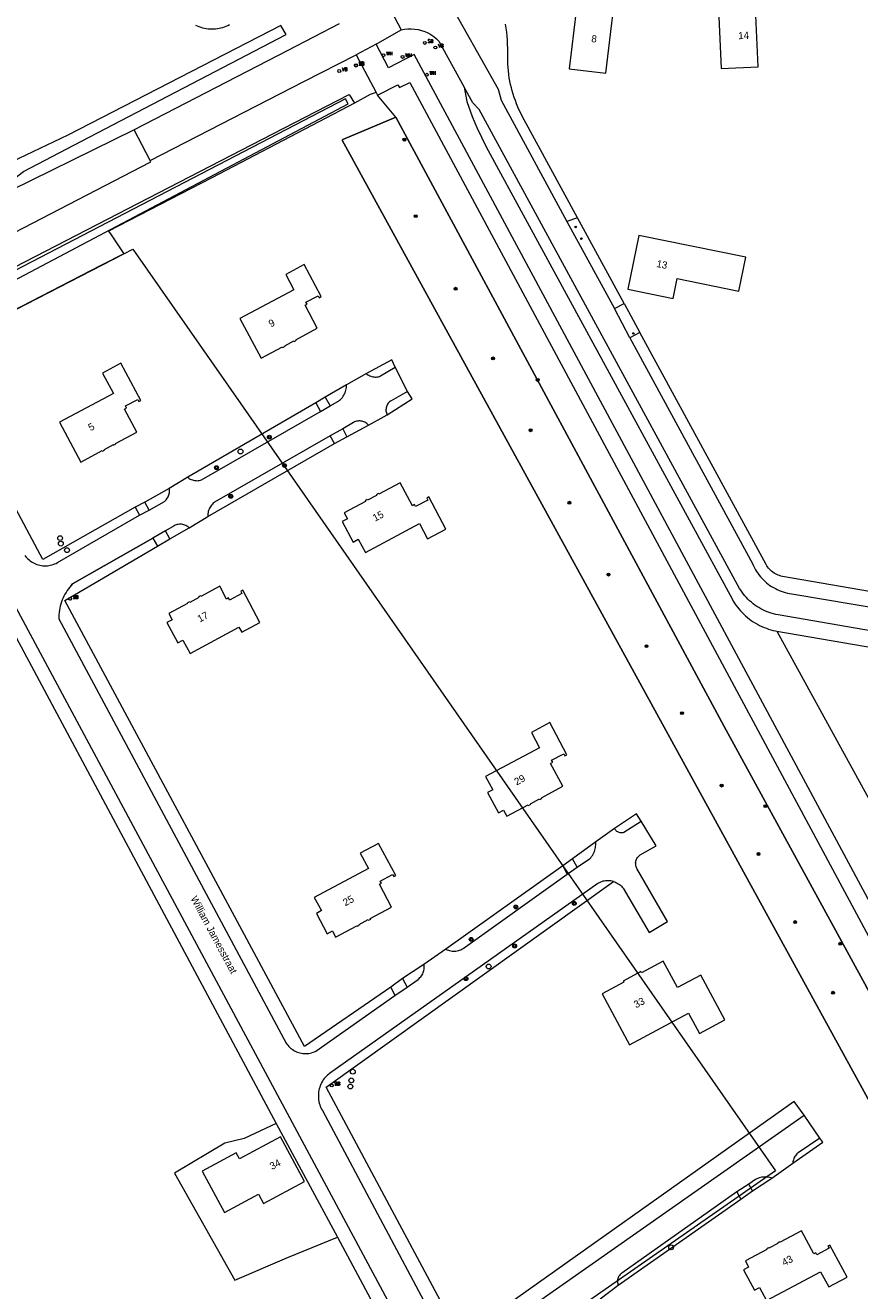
# Model space of a CAD drawing. Header units: metres. Extents: x 138165 to 154469, y 480134 to 494189.
# Tile 893 of 1056: x 149054 to 149199, y 486774 to 486993. Entities that reach past the tile are written whole.
import ezdxf

# ---------------------------------------------------------------- set-up
doc = ezdxf.new("R2010")
doc.units = ezdxf.units.M
doc.header["$LTSCALE"] = 0.001
doc.header["$MEASUREMENT"] = 0
for name, color, linetype, lineweight in [('Level 5', 7, 'Continuous', 0), ('TOP-L-terrein schutting raster hek leuning', 7, 'Continuous', 0), ('TOP-L-topo objecten punt', 7, 'Continuous', 0), ('TOP-L-topo objecten vlak', 7, 'Continuous', 0), ('TOP-T-topo huisnummering naamgeving', 7, 'Continuous', 0)]:
    doc.layers.add(name, color=color, linetype=linetype, lineweight=lineweight)
doc.styles.add('Style-INTL_ISO', font='INTL_ISO.shx')
doc.styles.add('Style-STANDARD', font='STANDARD.shx')

# ---------------------------------------------------------------- blocks, each defined once
blk = doc.blocks.new('24')
at = {"layer": 'TOP-L-topo objecten punt', "color": 7, "linetype": 'Continuous', "lineweight": 0}
for radius in [0.025, 0.0182, 0.0115, 0.005]:
    blk.add_circle((0, 0), radius, dxfattribs=at)
blk = doc.blocks.new('*U13')
at = {"layer": 'Level 5', "color": 7, "linetype": 'Continuous', "lineweight": 0}
blk.add_circle((0, 0), 0.0415, dxfattribs=at)
blk = doc.blocks.new('150')
at = {"layer": 'Level 5', "color": 7, "linetype": 'Continuous', "lineweight": 0}
blk.add_blockref('*U13', (0, 0), dxfattribs=at)
blk = doc.blocks.new('39')
at = {"layer": 'TOP-L-topo objecten punt', "color": 7, "linetype": 'Continuous', "lineweight": 0}
for p, q in [((0.0175, 0.0175), (-0.0175, 0.0175)), ((-0.0175, 0.0175), (-0.0175, -0.0175)), ((0.0175, 0.0175), (0.0175, -0.0175)), ((0.0175, -0.0175), (-0.0175, -0.0175))]:
    blk.add_line(p, q, dxfattribs=at)
blk.add_circle((0, 0), 0.0332, dxfattribs=at)
blk = doc.blocks.new('10')
at = {"layer": 'TOP-L-topo objecten punt', "linetype": 'Continuous', "lineweight": 0}
blk.add_circle((0, 0), 0.0125, dxfattribs=at)
blk = doc.blocks.new('175')
at = {"layer": 'TOP-L-topo objecten punt', "color": 7, "linetype": 'Continuous', "lineweight": 0}
blk.add_circle((0, 0), 0.025, dxfattribs=at)
at = {"layer": 'TOP-L-topo objecten punt', "color": 7, "linetype": 'Continuous', "lineweight": 0, "style": 'Style-STANDARD'}
blk.add_text('SB', height=0.06, dxfattribs=at).set_placement((0.0483, 0))
blk = doc.blocks.new('14')
at = {"layer": 'TOP-L-topo objecten punt', "color": 7, "linetype": 'Continuous', "lineweight": 0}
blk.add_circle((0, 0), 0.025, dxfattribs=at)
at = {"layer": 'TOP-L-topo objecten punt', "color": 7, "linetype": 'Continuous', "lineweight": 0, "style": 'Style-STANDARD'}
blk.add_text('VB', height=0.06, dxfattribs=at).set_placement((0.0483, 0))
blk = doc.blocks.new('302')
at = {"layer": 'TOP-L-topo objecten punt', "color": 7, "linetype": 'Continuous', "lineweight": 0}
blk.add_circle((0, 0), 0.025, dxfattribs=at)
at = {"layer": 'TOP-L-topo objecten punt', "color": 7, "linetype": 'Continuous', "lineweight": 0, "style": 'Style-STANDARD'}
blk.add_text('WH', height=0.06, dxfattribs=at).set_placement((0.0483, 0))

msp = doc.modelspace()

# ---------------------------------------------------------------- linework, layer by layer
at = {"layer": 'TOP-L-terrein schutting raster hek leuning', "flags": 128}
msp.add_lwpolyline([(149064.01, 486718.14), (149058.87, 486714.38), (149057.67, 486713.5), (149021.96, 486764.77), (148943.43, 486877.33), (148943.44, 486877.34), (148945.15, 486880.33), (148945.64, 486880.32), (148947.73, 486882.21), (148948.28, 486882.48), (148957.05, 486890.54), (148959.36, 486892.49), (148964.13, 486896.15), (148974.03, 486902.97), (149071.32, 486953.15), (149072.88, 486953.95), (149091.56, 486927.15), (149144.35, 486851.42), (149184.06, 486794.39), (149123.07, 486751.88), (149067.59, 486713.22), (149064.2, 486718.31), (149064.01, 486718.14)], dxfattribs=at)
at = {"layer": 'TOP-L-topo objecten vlak', "flags": 128}
for points in [[(149114.86, 487000.38), (149119.3, 486991.88)], [(149126.91, 486997.94), (149136.08, 486981.65), (149136.59, 486979.71), (149147.98, 486958.75)], [(149155.79, 486993.07), (149155.95, 486994.41), (149149.6, 486995.17), (149148.38, 486985.15), (149154.74, 486984.38), (149155.79, 486993.07)], [(149099.39, 486991.08), (149098.5, 486992.66), (149061.67, 486973.65), (149051.93, 486969.05), (149049.25, 486968.51), (149048.39, 486966.62), (149049.32, 486964.87), (149050.58, 486964.8), (149053.98, 486967.38), (149062.69, 486971.95), (149099.39, 486991.08)], [(149108.6, 486992.91), (149099.71, 486988.31), (149073.11, 486974.59)], [(149083.74, 486992.72), (149084.03, 486992.58), (149084.33, 486992.46), (149084.64, 486992.36), (149084.95, 486992.27), (149085.26, 486992.19), (149085.58, 486992.14), (149085.9, 486992.09), (149086.22, 486992.07), (149086.54, 486992.06), (149086.86, 486992.06), (149087.19, 486992.08), (149087.51, 486992.12), (149087.82, 486992.17), (149088.14, 486992.24), (149088.45, 486992.33), (149088.76, 486992.43), (149089.06, 486992.54), (149089.35, 486992.67), (149089.64, 486992.82)], [(149149.84, 486959.34), (149140.28, 486976.95), (149140.01, 486977.47), (149139.75, 486978.01), (149139.51, 486978.54), (149139.29, 486979.09), (149139.08, 486979.64), (149138.88, 486980.19), (149138.7, 486980.75), (149138.54, 486981.32), (149138.39, 486981.88), (149138.25, 486982.46), (149138.14, 486983.03), (149138.03, 486983.61), (149137.95, 486984.19), (149137.88, 486984.78), (149137.82, 486985.36), (149137.78, 486985.95), (149137.76, 486986.54), (149137.75, 486987.13), (149137.75, 486987.28), (149137.76, 486987.99), (149137.76, 486988.69), (149137.74, 486989.4), (149137.7, 486990.1), (149137.64, 486990.8), (149137.58, 486991.5), (149137.49, 486992.2), (149137.39, 486992.9)], [(149178.26, 486994.29), (149174.3, 486994.13), (149174.68, 486985.23), (149181.07, 486985.5), (149180.7, 486994.4), (149178.26, 486994.29)], [(149114.99, 486989.42), (149119.3, 486991.88)], [(149119.3, 486991.88), (149119.88, 486991.99), (149120.47, 486992.06), (149121.07, 486992.07), (149121.66, 486992.03), (149122.25, 486991.94), (149122.83, 486991.79), (149123.39, 486991.6), (149123.93, 486991.36), (149124.46, 486991.07), (149124.95, 486990.74), (149125.41, 486990.36), (149125.84, 486989.95), (149130.22, 486982)], [(149114.99, 486989.42), (149111.54, 486987.56)], [(149229, 486787.67), (149121.55, 486987.64), (149117.14, 486985.32), (149114.99, 486989.42)], [(149075.86, 486969.29), (149102.47, 486982.97), (149111.54, 486987.56)], [(149111.54, 486987.56), (149114.99, 486981.03)], [(149115.22, 486980.58), (149118.75, 486982.39), (149119.05, 486981.92), (149120.83, 486982.8), (149226.33, 486786.26)], [(149206.87, 486886.78), (149184.57, 486890.62), (149184.52, 486890.63), (149184.13, 486890.71), (149183.75, 486890.8), (149183.36, 486890.91), (149182.99, 486891.04), (149182.62, 486891.18), (149182.25, 486891.33), (149181.89, 486891.5), (149181.54, 486891.69), (149181.2, 486891.89), (149180.86, 486892.1), (149180.53, 486892.32), (149180.21, 486892.56), (149179.91, 486892.81), (149179.61, 486893.08), (149179.32, 486893.35), (149179.05, 486893.64), (149178.78, 486893.93), (149178.53, 486894.24), (149178.29, 486894.56), (149178.07, 486894.89), (149177.85, 486895.22), (149132.8, 486978.11), (149131.74, 486979.24), (149130.22, 486982)], [(149130.22, 486982), (149130.7, 486979.48), (149131.6, 486976.92), (149132.43, 486974.97), (149134.04, 486971.67), (149176.57, 486893.39), (149176.78, 486893.03), (149177, 486892.67), (149177.23, 486892.32), (149177.48, 486891.98), (149177.74, 486891.65), (149178.02, 486891.34), (149178.3, 486891.03), (149178.6, 486890.73), (149178.91, 486890.45), (149179.23, 486890.17), (149179.56, 486889.91), (149179.9, 486889.66), (149180.24, 486889.43), (149180.6, 486889.2), (149180.96, 486889), (149181.34, 486888.8), (149181.72, 486888.62), (149182.1, 486888.46), (149182.5, 486888.31), (149182.89, 486888.17), (149183.3, 486888.05), (149183.7, 486887.95), (149184.11, 486887.86), (149184.3, 486887.82)], [(149035.05, 486941.88), (149045.32, 486947.2), (149095.21, 486972.94), (149110.34, 486980.71), (149111.22, 486979.22)], [(149109.68, 486979.94), (149039.15, 486943.34), (149036.68, 486942.01), (149036.47, 486941.16), (149036.95, 486940.83), (149038.13, 486941.01), (149110.15, 486979.09), (149109.68, 486979.94)], [(149114.99, 486981.03), (149113.96, 486980.72), (149111.22, 486979.22)], [(149114.99, 486981.03), (149115.22, 486980.58)], [(149118.39, 486976.79), (149115.22, 486980.58)], [(149111.22, 486979.22), (149086.57, 486966.27), (149068.7, 486957.03), (149069.12, 486956.41), (149071.32, 486953.15), (149067.49, 486951.18), (149065.58, 486950.2), (149038.16, 486936.05)], [(149049.69, 486678.46), (149053.89, 486670.63), (149056.8, 486665.23), (149060.4, 486658.53), (149094.74, 486682.76), (149107.13, 486691.5), (149147.87, 486720.24), (149217.84, 486769.6), (149204.64, 486798.63), (149109.09, 486972.82), (149109.24, 486972.89), (149118.38, 486976.79), (149118.39, 486976.79)], [(149224.7, 486764.21), (149217.23, 486793.53), (149199.56, 486826.75), (149175.23, 486871.3), (149118.39, 486976.79), (149118.38, 486976.79), (149109.24, 486972.89), (149109.09, 486972.82), (149204.64, 486798.63), (149217.84, 486769.6), (149147.87, 486720.24), (149107.13, 486691.5), (149094.74, 486682.76), (149060.4, 486658.53), (149056.8, 486665.23)], [(149118.39, 486976.79), (149175.23, 486871.3), (149199.56, 486826.75), (149217.23, 486793.53), (149224.7, 486764.21)], [(149073.11, 486974.59), (149051.77, 486964.1)], [(149075.86, 486969.29), (149073.11, 486974.59)], [(149045.19, 486953.08), (149046.11, 486953.56), (149054, 486957.63), (149076.02, 486969.05), (149075.86, 486969.29)], [(149149.84, 486959.34), (149147.98, 486958.75)], [(149147.98, 486958.75), (149156.21, 486943.67)], [(149157.92, 486944.5), (149149.84, 486959.34)], [(149158.54, 486947), (149166.38, 486945.41), (149167.08, 486948.84), (149177.76, 486946.66), (149178.95, 486952.54), (149160.43, 486956.31), (149158.54, 486947)], [(149091.42, 486941.92), (149095.11, 486935.04), (149098.8, 486937.02), (149098.85, 486936.92), (149099.23, 486937.13), (149099.17, 486937.22), (149100.73, 486938.06), (149100.79, 486937.96), (149101.17, 486938.16), (149101.11, 486938.26), (149104.8, 486940.24), (149102.68, 486944.21), (149103.03, 486944.39), (149102.84, 486944.75), (149104.95, 486945.88), (149105.14, 486945.53), (149105.5, 486945.72), (149102.52, 486951.27), (149099.35, 486949.57), (149100.76, 486946.92), (149091.42, 486941.92)], [(149156.21, 486943.67), (149157.92, 486944.5)], [(149157.92, 486944.5), (149160.62, 486939.53)], [(149158.87, 486938.6), (149156.21, 486943.67)], [(149122.06, 486762.47), (149027.63, 486938.51), (149027.37, 486938.97), (149027.08, 486939.41), (149026.75, 486939.82), (149026.38, 486940.2), (149025.99, 486940.55), (149025.56, 486940.86), (149025.11, 486941.14), (149024.64, 486941.38), (149024.15, 486941.57), (149023.64, 486941.72), (149023.12, 486941.83)], [(149160.62, 486939.53), (149158.87, 486938.6)], [(149158.87, 486938.6), (149180.15, 486899.38), (149180.27, 486899.1), (149180.44, 486898.77), (149180.62, 486898.44), (149180.81, 486898.13), (149181.02, 486897.82), (149181.24, 486897.52), (149181.47, 486897.24), (149181.72, 486896.96), (149181.98, 486896.69), (149182.24, 486896.44), (149182.52, 486896.19), (149182.81, 486895.96), (149183.11, 486895.74), (149183.42, 486895.54), (149183.74, 486895.34), (149184.06, 486895.17), (149184.39, 486895), (149184.73, 486894.85), (149185.08, 486894.72), (149185.43, 486894.6), (149185.78, 486894.49), (149186.14, 486894.41), (149186.5, 486894.33), (149186.87, 486894.28), (149187.24, 486894.23), (149208.15, 486890.67)], [(149210.39, 486892.97), (149185.28, 486897.29), (149185.03, 486897.35), (149184.78, 486897.43), (149184.54, 486897.52), (149184.3, 486897.62), (149184.07, 486897.74), (149183.84, 486897.87), (149183.63, 486898.02), (149183.42, 486898.17), (149183.23, 486898.35), (149183.04, 486898.53), (149182.87, 486898.72), (149182.71, 486898.93), (149182.56, 486899.14), (149182.45, 486899.33), (149160.62, 486939.53)], [(149073.31, 486909.26), (149057.3, 486900.22), (149038.16, 486936.05)], [(149070.83, 486934.19), (149067.66, 486932.49), (149069.55, 486928.97), (149060.21, 486923.96), (149063.89, 486917.08), (149067.58, 486919.06), (149067.64, 486918.96), (149068.01, 486919.17), (149067.96, 486919.26), (149069.52, 486920.1), (149069.57, 486920), (149069.95, 486920.21), (149069.9, 486920.3), (149073.59, 486922.28), (149071.46, 486926.25), (149071.82, 486926.43), (149071.63, 486926.79), (149073.74, 486927.92), (149073.93, 486927.57), (149074.28, 486927.76), (149070.83, 486934.19)], [(149118.3, 486933.48), (149117.69, 486934.79), (149113.29, 486932.4)], [(149113.29, 486932.4), (149113.38, 486932.32), (149113.54, 486932.2), (149113.7, 486932.1), (149113.87, 486932.01), (149114.05, 486931.94), (149114.24, 486931.88), (149114.42, 486931.84), (149114.62, 486931.81), (149114.81, 486931.8), (149115, 486931.8), (149115.19, 486931.82), (149115.38, 486931.86), (149115.57, 486931.91), (149115.75, 486931.98), (149118.3, 486933.48)], [(149120.4, 486929.31), (149118.3, 486933.48)], [(149113.29, 486932.4), (149109.88, 486930.45)], [(149028.81, 486931.23), (149097.69, 486802.61)], [(149109.88, 486930.45), (149106.14, 486928.3)], [(149107.02, 486926.81), (149108.33, 486927.54), (149108.46, 486927.63), (149108.65, 486927.77), (149108.82, 486927.93), (149108.99, 486928.1), (149109.14, 486928.28), (149109.28, 486928.47), (149109.4, 486928.66), (149109.52, 486928.87), (149109.61, 486929.08), (149109.7, 486929.3), (149109.77, 486929.53), (149109.82, 486929.75), (149109.85, 486929.99), (149109.88, 486930.22), (149109.88, 486930.45)], [(149120.4, 486929.31), (149117.56, 486927.7), (149117.45, 486927.63), (149117.32, 486927.52), (149117.19, 486927.4), (149117.08, 486927.26), (149116.98, 486927.12), (149116.89, 486926.97), (149116.82, 486926.81), (149116.77, 486926.64), (149116.72, 486926.47), (149116.7, 486926.3), (149116.69, 486926.12), (149116.69, 486925.95), (149116.72, 486925.78), (149116.75, 486925.61), (149116.81, 486925.44), (149116.87, 486925.28)], [(149116.87, 486925.28), (149121.21, 486928.02), (149120.4, 486929.31)], [(149104.55, 486927.36), (149082.39, 486914.44)], [(149106.14, 486928.3), (149104.55, 486927.36)], [(149104.55, 486927.36), (149105.36, 486925.84)], [(149106.14, 486928.3), (149107.02, 486926.81)], [(149082.39, 486914.44), (149082.5, 486914.34), (149082.66, 486914.23), (149082.83, 486914.13), (149083.01, 486914.05), (149083.2, 486913.98), (149083.39, 486913.92), (149083.58, 486913.89), (149083.78, 486913.86), (149083.98, 486913.85), (149084.17, 486913.86), (149084.37, 486913.89), (149084.57, 486913.93), (149084.76, 486913.98), (149105.36, 486925.84)], [(149105.36, 486925.84), (149107.02, 486926.81)], [(149113.66, 486923.48), (149116.87, 486925.28)], [(149109.22, 486922.82), (149107.04, 486921.6)], [(149113.66, 486923.48), (149113.62, 486923.53), (149113.49, 486923.66), (149113.35, 486923.77), (149113.2, 486923.88), (149113.04, 486923.97), (149112.87, 486924.04), (149112.7, 486924.1), (149112.52, 486924.15), (149112.34, 486924.18), (149112.15, 486924.19), (149111.97, 486924.19), (149111.79, 486924.17), (149111.61, 486924.14), (149111.43, 486924.09), (149111.26, 486924.03), (149111.09, 486923.95), (149109.22, 486922.82)], [(149109.22, 486922.82), (149109.92, 486921.46)], [(149109.92, 486921.46), (149113.66, 486923.48)], [(149107.04, 486921.6), (149087.04, 486910.12), (149086.97, 486910.07), (149086.8, 486909.94), (149086.65, 486909.79), (149086.51, 486909.64), (149086.38, 486909.47), (149086.27, 486909.29), (149086.16, 486909.11), (149086.08, 486908.92), (149086, 486908.72), (149085.95, 486908.52), (149085.9, 486908.31), (149085.88, 486908.1), (149085.86, 486907.9), (149085.87, 486907.68)], [(149107.76, 486920.28), (149107.04, 486921.6)], [(149107.76, 486920.28), (149109.92, 486921.46)], [(149085.87, 486907.68), (149107.76, 486920.28)], [(149082.39, 486914.44), (149079.19, 486912.53)], [(149079.19, 486912.53), (149074.94, 486910.15)], [(149075.69, 486908.77), (149078.37, 486910.27), (149078.4, 486910.29), (149078.54, 486910.42), (149078.67, 486910.56), (149078.79, 486910.71), (149078.9, 486910.87), (149078.99, 486911.04), (149079.07, 486911.21), (149079.14, 486911.39), (149079.18, 486911.58), (149079.22, 486911.77), (149079.23, 486911.96), (149079.23, 486912.15), (149079.22, 486912.34), (149079.19, 486912.53)], [(149109.44, 486908.3), (149110.01, 486907.24), (149109.13, 486906.77), (149111.02, 486903.24), (149111.9, 486903.72), (149113.13, 486901.42), (149122.47, 486906.43), (149123.89, 486903.79), (149127.06, 486905.49), (149124.08, 486911.04), (149123.73, 486910.85), (149123.92, 486910.5), (149121.81, 486909.37), (149121.62, 486909.72), (149121.27, 486909.53), (149119.14, 486913.5), (149115.45, 486911.52), (149115.4, 486911.62), (149115.02, 486911.41), (149115.07, 486911.32), (149113.51, 486910.48), (149113.46, 486910.58), (149113.08, 486910.37), (149113.13, 486910.28), (149109.44, 486908.3)], [(149074.94, 486910.15), (149073.31, 486909.26)], [(149075.69, 486908.77), (149074.94, 486910.15)], [(149054.22, 486900.91), (149054.38, 486900.7), (149054.55, 486900.5), (149054.74, 486900.31), (149054.93, 486900.14), (149055.14, 486899.97), (149055.35, 486899.82), (149055.57, 486899.68), (149055.8, 486899.56), (149056.04, 486899.45), (149056.29, 486899.36), (149056.54, 486899.28), (149056.79, 486899.21), (149057.05, 486899.16), (149057.31, 486899.13), (149057.57, 486899.11), (149057.83, 486899.11), (149058.1, 486899.13), (149058.36, 486899.16), (149058.61, 486899.21), (149058.87, 486899.27), (149059.12, 486899.35), (149059.36, 486899.44), (149059.6, 486899.55), (149059.83, 486899.67), (149074.03, 486907.91)], [(149073.31, 486909.26), (149074.03, 486907.91)], [(149074.03, 486907.91), (149075.69, 486908.77)], [(149082.63, 486905.71), (149085.87, 486907.68)], [(149078.54, 486905.19), (149076.37, 486903.92)], [(149082.63, 486905.71), (149082.54, 486905.79), (149082.39, 486905.91), (149082.23, 486906.01), (149082.06, 486906.1), (149081.89, 486906.18), (149081.7, 486906.24), (149081.52, 486906.28), (149081.33, 486906.31), (149081.14, 486906.32), (149080.95, 486906.32), (149080.76, 486906.3), (149080.57, 486906.27), (149080.39, 486906.22), (149080.21, 486906.15), (149080.04, 486906.07), (149078.54, 486905.19)], [(149079.29, 486903.77), (149078.54, 486905.19)], [(149079.29, 486903.77), (149082.63, 486905.71)], [(149062.21, 486895.72), (149062.47, 486895.99), (149076.37, 486903.92)], [(149076.37, 486903.92), (149062.47, 486895.99), (149062.21, 486895.72)], [(149076.37, 486903.92), (149077.14, 486902.52)], [(149077.14, 486902.52), (149079.29, 486903.77)], [(149117.52, 486826.21), (149102.57, 486815.9), (149061.14, 486893.12), (149077.14, 486902.52)], [(149062.21, 486895.72), (149061.98, 486895.43), (149061.75, 486895.14), (149061.54, 486894.84), (149061.33, 486894.53), (149061.15, 486894.21), (149060.97, 486893.88), (149060.82, 486893.55), (149060.67, 486893.21), (149060.54, 486892.86), (149060.43, 486892.51), (149060.33, 486892.15), (149060.24, 486891.79), (149060.18, 486891.42), (149060.12, 486891.06), (149060.09, 486890.69), (149060.07, 486890.32), (149060.06, 486889.95), (149099.43, 486816.48), (149099.54, 486816.32), (149099.7, 486816.12), (149099.87, 486815.93), (149100.05, 486815.75), (149100.24, 486815.59), (149100.45, 486815.43), (149100.66, 486815.29), (149100.88, 486815.16), (149101.1, 486815.05), (149101.34, 486814.96), (149101.58, 486814.87), (149101.82, 486814.8), (149102.07, 486814.75), (149102.32, 486814.72), (149102.57, 486814.7), (149102.83, 486814.69), (149103.08, 486814.7), (149103.33, 486814.73), (149103.58, 486814.77), (149103.83, 486814.83), (149104.07, 486814.91), (149104.31, 486814.99), (149104.54, 486815.1), (149118.24, 486824.76)], [(149080.68, 486885.79), (149081.56, 486886.26), (149082.79, 486883.97), (149091.25, 486888.5), (149091.72, 486887.62), (149094.89, 486889.32), (149091.92, 486894.88), (149091.57, 486894.69), (149091.75, 486894.33), (149089.64, 486893.2), (149089.45, 486893.55), (149089.1, 486893.36), (149087.92, 486895.57), (149084.67, 486893.83), (149084.62, 486893.92), (149084.24, 486893.72), (149084.29, 486893.62), (149082.73, 486892.79), (149082.68, 486892.88), (149082.3, 486892.68), (149082.35, 486892.58), (149079.1, 486890.84), (149079.67, 486889.78), (149078.79, 486889.31), (149080.68, 486885.79)], [(149184.3, 486887.82), (149229.7, 486805.05), (149247.83, 486781.78)], [(149184.3, 486887.82), (149207.15, 486883.89), (149207.44, 486883.83), (149207.72, 486883.76), (149208.01, 486883.67), (149208.28, 486883.57), (149208.55, 486883.45), (149208.82, 486883.32), (149209.08, 486883.17), (149209.32, 486883.01), (149209.56, 486882.84), (149209.79, 486882.65), (149210.01, 486882.45), (149210.22, 486882.24), (149210.42, 486882.02), (149210.6, 486881.79), (149210.71, 486881.64), (149226.42, 486859.5)], [(149134.27, 486859.87), (149136.17, 486856.34), (149137.05, 486856.81), (149137.61, 486855.76), (149141.3, 486857.73), (149141.35, 486857.64), (149141.73, 486857.84), (149141.68, 486857.94), (149143.24, 486858.77), (149143.29, 486858.67), (149143.67, 486858.88), (149143.62, 486858.97), (149147.31, 486860.95), (149145.18, 486864.92), (149145.53, 486865.11), (149145.35, 486865.46), (149147.46, 486866.59), (149147.65, 486866.24), (149148, 486866.43), (149145.02, 486871.98), (149141.85, 486870.28), (149143.27, 486867.64), (149133.93, 486862.63), (149135.16, 486860.34), (149134.27, 486859.87)], [(149156.04, 486844.48), (149156.26, 486844.41), (149156.47, 486844.32), (149156.68, 486844.21), (149156.88, 486844.1), (149157.07, 486843.97), (149157.25, 486843.82), (149157.42, 486843.66), (149157.58, 486843.5), (149157.71, 486843.33), (149162.23, 486835.64), (149165.4, 486837.58), (149160.12, 486846.73), (149160.05, 486846.88), (149159.98, 486847.03), (149159.93, 486847.19), (149159.9, 486847.36), (149159.89, 486847.52), (149159.88, 486847.69), (149159.9, 486847.86), (149159.93, 486848.02), (149159.98, 486848.18), (149160.04, 486848.34), (149160.11, 486848.48), (149160.2, 486848.63), (149160.31, 486848.76), (149160.42, 486848.88), (149160.55, 486848.99), (149160.68, 486849.08), (149160.69, 486849.09), (149163.42, 486850.67), (149160.83, 486854.92)], [(149160.83, 486854.92), (149160.05, 486856.19), (149156.21, 486853.63)], [(149156.21, 486853.63), (149156.28, 486853.51), (149156.38, 486853.4), (149156.48, 486853.29), (149156.6, 486853.2), (149156.72, 486853.12), (149156.85, 486853.05), (149156.99, 486853), (149157.13, 486852.97), (149157.28, 486852.95), (149157.43, 486852.94), (149157.57, 486852.96), (149157.72, 486852.98), (149157.86, 486853.03), (149160.83, 486854.92)], [(149156.21, 486853.63), (149152.97, 486851.34)], [(149106.53, 486835.43), (149107.41, 486835.91), (149107.98, 486834.85), (149111.67, 486836.83), (149111.72, 486836.73), (149112.1, 486836.93), (149112.05, 486837.03), (149113.61, 486837.87), (149113.66, 486837.77), (149114.04, 486837.97), (149113.98, 486838.07), (149117.67, 486840.05), (149115.55, 486844.01), (149115.9, 486844.2), (149115.71, 486844.55), (149117.83, 486845.69), (149118.02, 486845.34), (149118.37, 486845.53), (149115.39, 486851.08), (149112.22, 486849.38), (149113.64, 486846.73), (149104.29, 486841.72), (149105.52, 486839.43), (149104.64, 486838.96), (149106.53, 486835.43)], [(149152.97, 486851.34), (149148.97, 486848.4)], [(149149.75, 486846.94), (149151.93, 486848.38), (149151.96, 486848.41), (149152.12, 486848.59), (149152.27, 486848.79), (149152.41, 486848.99), (149152.53, 486849.21), (149152.64, 486849.42), (149152.74, 486849.65), (149152.82, 486849.89), (149152.88, 486850.12), (149152.93, 486850.36), (149152.96, 486850.61), (149152.98, 486850.85), (149152.98, 486851.1), (149152.97, 486851.34)], [(149148.97, 486848.4), (149147.3, 486847.16)], [(149149.75, 486846.94), (149148.97, 486848.4)], [(149147.3, 486847.16), (149127.06, 486832.78)], [(149147.3, 486847.16), (149148.05, 486845.73)], [(149148.05, 486845.73), (149149.75, 486846.94)], [(149156.04, 486844.48), (149155.81, 486844.54), (149155.59, 486844.58), (149155.36, 486844.61), (149155.13, 486844.62), (149154.9, 486844.61), (149154.67, 486844.59), (149154.44, 486844.56), (149154.21, 486844.51), (149153.99, 486844.44), (149153.78, 486844.36), (149153.57, 486844.26), (149153.36, 486844.15), (149106.9, 486811.24), (149106.79, 486811.15), (149106.57, 486810.97), (149106.37, 486810.77), (149106.18, 486810.57), (149106.01, 486810.35), (149105.84, 486810.12), (149105.69, 486809.89), (149105.55, 486809.64), (149105.43, 486809.39), (149105.32, 486809.13), (149105.23, 486808.87), (149105.15, 486808.6), (149105.08, 486808.33), (149105.04, 486808.05), (149105, 486807.77), (149104.99, 486807.49), (149104.99, 486807.21), (149105.01, 486806.93), (149105.04, 486806.66), (149105.08, 486806.38), (149105.15, 486806.11), (149105.23, 486805.84), (149105.32, 486805.57), (149105.43, 486805.32), (149105.55, 486805.07), (149105.69, 486804.82), (149126.59, 486765.58)], [(149189.03, 486804.03), (149187.32, 486806.38), (149129.59, 486765.44), (149106.34, 486808.86), (149156.04, 486844.48)], [(149127.06, 486832.78), (149127.08, 486832.76), (149127.28, 486832.67), (149127.48, 486832.59), (149127.69, 486832.53), (149127.91, 486832.47), (149128.12, 486832.44), (149128.34, 486832.42), (149128.56, 486832.42), (149128.78, 486832.44), (149129, 486832.47), (149129.21, 486832.51), (149129.43, 486832.57), (149129.63, 486832.65), (149129.83, 486832.74), (149130.02, 486832.85), (149148.05, 486845.73)], [(149127.06, 486832.78), (149123.24, 486830.12)], [(149158.81, 486816.22), (149169.03, 486821.7), (149170.92, 486818.17), (149175.33, 486820.53), (149171.17, 486828.29), (149167.12, 486826.12), (149164.66, 486830.7), (149160.91, 486828.69), (149160.81, 486828.89), (149157.73, 486827.23), (149157.83, 486827.04), (149154.08, 486825.03), (149158.81, 486816.22)], [(149123.24, 486830.12), (149119.55, 486827.67)], [(149120.34, 486826.16), (149122.25, 486827.53), (149122.27, 486827.55), (149122.43, 486827.68), (149122.57, 486827.83), (149122.71, 486827.98), (149122.83, 486828.15), (149122.94, 486828.33), (149123.04, 486828.51), (149123.11, 486828.7), (149123.18, 486828.89), (149123.23, 486829.09), (149123.27, 486829.3), (149123.28, 486829.5), (149123.29, 486829.71), (149123.27, 486829.91), (149123.24, 486830.12)], [(149119.55, 486827.67), (149117.52, 486826.21)], [(149117.52, 486826.21), (149118.24, 486824.76)], [(149118.24, 486824.76), (149120.34, 486826.16)], [(149119.55, 486827.67), (149120.34, 486826.16)], [(149097.69, 486802.61), (149092.14, 486799.97), (149088.83, 486799.17), (149080.1, 486794.01), (149090.55, 486775.49), (149099.54, 486779.33), (149108.29, 486782.91)], [(149097.69, 486802.61), (149108.29, 486782.91)], [(149132.28, 486764.22), (149189.03, 486804.03)], [(149191.73, 486800.07), (149189.03, 486804.03)], [(149084.89, 486794.35), (149088.73, 486787.18), (149094.64, 486790.35), (149095.49, 486788.76), (149102.57, 486792.56), (149098.45, 486800.26), (149091.36, 486796.46), (149090.79, 486797.52), (149084.89, 486794.35)], [(149191.73, 486800.07), (149188, 486797.52), (149187.91, 486797.45), (149187.77, 486797.31), (149187.64, 486797.17), (149187.52, 486797.01), (149187.41, 486796.85), (149187.32, 486796.68), (149187.24, 486796.5), (149187.18, 486796.31), (149187.13, 486796.12), (149187.1, 486795.93), (149187.08, 486795.73)], [(149187.08, 486795.73), (149192.29, 486799.33), (149191.73, 486800.07)], [(149183.44, 486793.13), (149187.08, 486795.73)], [(149183.44, 486793.13), (149183.31, 486793.17), (149183.09, 486793.24), (149182.86, 486793.28), (149182.63, 486793.31), (149182.4, 486793.33), (149182.17, 486793.32), (149181.94, 486793.31), (149181.72, 486793.27), (149181.49, 486793.22), (149181.27, 486793.16), (149181.05, 486793.08), (149180.84, 486792.98), (149180.64, 486792.87), (149179.49, 486792.1)], [(149179.49, 486792.1), (149177.42, 486790.73)], [(149180.1, 486790.94), (149179.49, 486792.1)], [(149180.1, 486790.94), (149183.44, 486793.13)], [(149177.42, 486790.73), (149157.47, 486776.68), (149157.42, 486776.65), (149157.3, 486776.55), (149157.18, 486776.43), (149157.08, 486776.3), (149156.98, 486776.17), (149156.9, 486776.02), (149156.84, 486775.87), (149156.79, 486775.71), (149156.76, 486775.55), (149156.74, 486775.39), (149156.74, 486775.22), (149156.75, 486775.06), (149156.78, 486774.9), (149156.83, 486774.74), (149156.89, 486774.58)], [(149156.89, 486774.58), (149178.06, 486789.5)], [(149177.42, 486790.73), (149178.06, 486789.5)], [(149178.06, 486789.5), (149180.1, 486790.94)], [(149108.29, 486782.91), (149119.28, 486762.45)], [(149178.55, 486777.27), (149180.44, 486773.74), (149181.32, 486774.22), (149182.55, 486771.92), (149191.89, 486776.93), (149193.31, 486774.29), (149196.48, 486775.99), (149193.51, 486781.54), (149193.16, 486781.35), (149193.35, 486781), (149191.23, 486779.86), (149191.04, 486780.22), (149190.69, 486780.03), (149188.56, 486783.99), (149184.87, 486782.02), (149184.82, 486782.11), (149184.44, 486781.91), (149184.49, 486781.82), (149182.93, 486780.98), (149182.88, 486781.08), (149182.5, 486780.87), (149182.56, 486780.78), (149178.87, 486778.8), (149179.43, 486777.74), (149178.55, 486777.27)], [(149153.73, 486772.24), (149156.89, 486774.58)]]:
    msp.add_lwpolyline(points, dxfattribs=at)

# ---------------------------------------------------------------- block references
at = {"layer": 'TOP-L-topo objecten punt', "xscale": 10, "yscale": 10, "zscale": 10}
for name, p in [('175', (149123.41, 486989.63)), ('14', (149125.23, 486988.85)), ('14', (149111.49, 486985.79)), ('175', (149111.49, 486985.71)), ('302', (149116.26, 486987.5)), ('302', (149119.56, 486987.21)), ('14', (149108.61, 486984.77)), ('302', (149123.76, 486984.13)), ('24', (149119.88, 486972.89)), ('24', (149121.83, 486959.65)), ('10', (149149.51, 486957.77)), ('10', (149150.51, 486955.75)), ('24', (149128.73, 486947.08)), ('10', (149159.5, 486939.34)), ('24', (149135.21, 486935.03)), ('24', (149142.94, 486931.3)), ('24', (149141.71, 486922.58)), ('39', (149096.51, 486921.38)), ('150', (149091.52, 486918.91)), ('39', (149087.36, 486916.11)), ('39', (149099.14, 486916.49)), ('39', (149089.83, 486911.15)), ('24', (149148.43, 486910.04)), ('150', (149060.3, 486903.92)), ('150', (149060.43, 486902.96)), ('150', (149061.5, 486901.83)), ('24', (149155.18, 486897.6)), ('175', (149062.02, 486893.4)), ('14', (149062.04, 486893.4)), ('24', (149161.77, 486885.22)), ('24', (149167.91, 486873.62)), ('24', (149174.75, 486861.08)), ('24', (149182.34, 486857.52)), ('24', (149181.14, 486849.24)), ('39', (149139.15, 486840.07)), ('39', (149149.26, 486840.68)), ('24', (149187.48, 486837.45)), ('39', (149131.43, 486834.46)), ('39', (149138.95, 486833.31)), ('24', (149195.29, 486833.7)), ('150', (149134.45, 486829.76)), ('39', (149130.52, 486827.65)), ('24', (149194.05, 486825.22)), ('150', (149110.96, 486811.55)), ('14', (149107.3, 486809.16)), ('175', (149107.31, 486809.18)), ('150', (149110.53, 486808.99)), ('150', (149110.69, 486810.05)), ('150', (149166.02, 486781.15))]:
    msp.add_blockref(name, p, dxfattribs=at)

# ---------------------------------------------------------------- texts
at = {"layer": 'TOP-T-topo huisnummering naamgeving', "style": 'Style-INTL_ISO'}
for s, rotation, p in [('8', 353.1, (149152.17, 486989.78)), ('14', 2.4, (149177.67, 486990.27)), ('13', 348.5, (149163.41, 486950.86)), ('9', 28.2, (149096.79, 486940.37)), ('5', 28.2, (149065.58, 486922.41)), ('15', 28.2, (149114.81, 486906.75)), ('17', 28.2, (149084.47, 486889.29)), ('29', 28.2, (149139.3, 486861.08)), ('William Jamesstraat', 298.2, (149082.84, 486841.54)), ('25', 28.2, (149109.66, 486840.18)), ('33', 28.2, (149159.97, 486822.51)), ('34', 28.2, (149096.98, 486794.52)), ('43', 28.2, (149185.6, 486777.87))]:
    msp.add_text(s, height=1.25, rotation=rotation, dxfattribs=at).set_placement(p)

doc.saveas('drawing.dxf')
